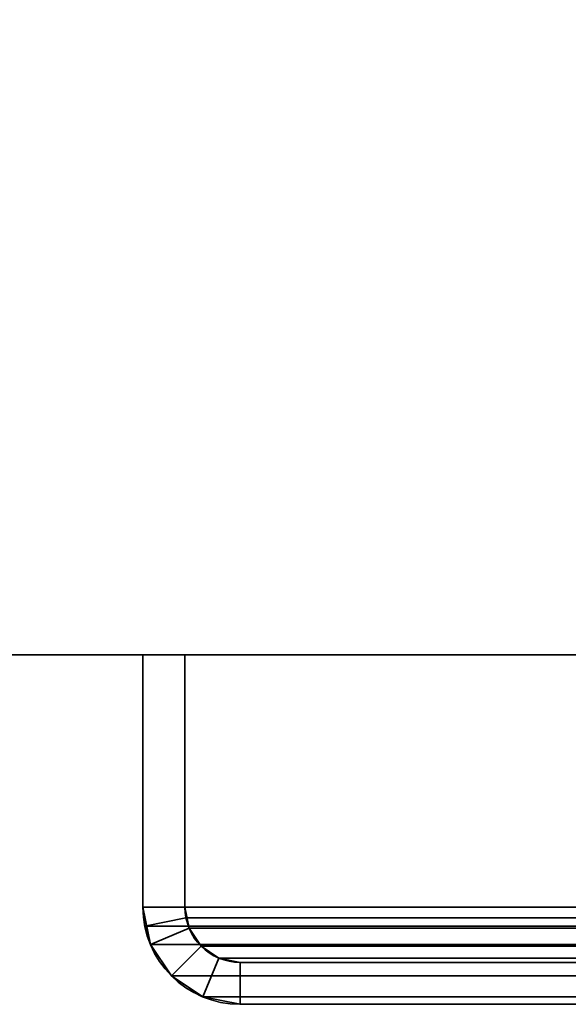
# Model space of a CAD drawing. Header units: millimetres. Extents: x -488 to 6688, y -115 to 115.
# Tile 461 of 656: x 1093 to 1109, y -25 to 3. Entities that reach past the tile are written whole.
import ezdxf

# ---------------------------------------------------------------- set-up
doc = ezdxf.new("R2010")
doc.units = ezdxf.units.MM
doc.layers.add('151', color=7, linetype='Continuous', true_color=0xffffff)

# ---------------------------------------------------------------- blocks, each defined once
blk = doc.blocks.new('UG_SURFACE_002')
at = {"layer": '151', "color": 252, "linetype": 'Continuous', "lineweight": 35}
for points in [[(962.5, -15, -10.75), (962.5, 115, -10.75), (1112.5, 115, -10.75), (1112.5, -15, -10.75)], [(2037.5, -15, 2194.25), (2037.5, 115, 2194.25), (962.5, 115, 2194.25), (962.5, -15, 2194.25)], [(2037.5, -15, 2194.25), (962.5, -15, 2194.25), (1112.5, -15, 2044.25), (1887.5, -15, 2044.25)], [(962.5, -15, 2194.25), (962.5, -15, -10.75), (1112.5, -15, -10.75), (1112.5, -15, 2044.25)]]:
    blk.add_3dface(points, dxfattribs=at)
blk = doc.blocks.new('UG_SURFACE_126')
at = {"layer": '151', "color": 252, "linetype": 'Continuous', "lineweight": 35}
for points in [[(1097, -15, 2060.25), (1097, -15, -10.75), (1097, -22.22, -10.75), (1097, -22.22, 2060.25)], [(1097, -15, 2060.25), (1098.2, -15, 2059.05), (1098.2, -15, -10.75), (1097, -15, -10.75)], [(1098.2, -22.22, 2059.05), (1098.2, -15, 2059.05), (1097, -15, 2060.25), (1097, -22.22, 2060.25)], [(1097, -22.22, -10.75), (1097, -15, -10.75), (1098.2, -15, -10.75), (1098.2, -22.22, -10.75)], [(1098.2, -15, 2059.05), (1098.2, -22.22, 2059.05), (1098.2, -22.22, -10.75), (1098.2, -15, -10.75)], [(1097, -22.22, -10.75), (1097.212, -23.284, -10.75), (1097.212, -23.284, 2060.038)], [(1097.212, -23.284, 2060.038), (1097.053, -22.762, 2060.197), (1097, -22.22, -10.75)], [(1097.053, -22.762, 2060.197), (1097, -22.22, 2060.25), (1097, -22.22, -10.75)], [(1097, -22.22, 2060.25), (1097.053, -22.762, 2060.197), (1098.23, -22.528, 2059.02), (1098.2, -22.22, 2059.05)], [(1098.2, -22.22, -10.75), (1098.32, -22.825, -10.75), (1097.212, -23.284, -10.75), (1097, -22.22, -10.75)], [(1098.2, -22.22, -10.75), (1098.23, -22.528, 2059.02), (1098.32, -22.825, 2058.93)], [(1098.2, -22.22, -10.75), (1098.2, -22.22, 2059.05), (1098.23, -22.528, 2059.02)], [(1098.32, -22.825, 2058.93), (1098.32, -22.825, -10.75), (1098.2, -22.22, -10.75)], [(1097.053, -22.762, 2060.197), (1097.212, -23.284, 2060.038), (1098.32, -22.825, 2058.93), (1098.23, -22.528, 2059.02)], [(1097.212, -23.284, 2060.038), (1097.814, -24.186, 2059.436), (1098.663, -23.337, 2058.587), (1098.32, -22.825, 2058.93)], [(1097.814, -24.186, -10.75), (1097.212, -23.284, -10.75), (1098.32, -22.825, -10.75), (1098.663, -23.337, -10.75)], [(1098.663, -23.337, 2058.587), (1098.663, -23.337, -10.75), (1098.32, -22.825, -10.75), (1098.32, -22.825, 2058.93)], [(1097.212, -23.284, 2060.038), (1097.212, -23.284, -10.75), (1097.814, -24.186, -10.75), (1097.814, -24.186, 2059.436)], [(1099.175, -23.68, 2058.075), (1098.663, -23.337, 2058.587), (1097.814, -24.186, 2059.436), (1098.716, -24.788, 2058.534)], [(1098.663, -23.337, -10.75), (1099.175, -23.68, -10.75), (1098.716, -24.788, -10.75), (1097.814, -24.186, -10.75)], [(1099.175, -23.68, 2058.075), (1099.175, -23.68, -10.75), (1098.663, -23.337, -10.75), (1098.663, -23.337, 2058.587)], [(1099.78, -23.8, 2057.47), (1099.175, -23.68, 2058.075), (1098.716, -24.788, 2058.534), (1099.78, -25, 2057.47)], [(1099.78, -25, -10.75), (1098.716, -24.788, -10.75), (1099.175, -23.68, -10.75), (1099.78, -23.8, -10.75)], [(1099.78, -23.8, 2057.47), (1099.78, -23.8, -10.75), (1099.175, -23.68, -10.75), (1099.175, -23.68, 2058.075)], [(1099.78, -23.8, 2057.47), (1134.22, -23.8, 2023.03), (1134.22, -23.8, -10.75), (1099.78, -23.8, -10.75)], [(1099.78, -25, 2057.47), (1134.22, -25, 2023.03), (1134.22, -23.8, 2023.03), (1099.78, -23.8, 2057.47)], [(1099.78, -23.8, -10.75), (1134.22, -23.8, -10.75), (1134.22, -25, -10.75), (1099.78, -25, -10.75)], [(1097.814, -24.186, 2059.436), (1097.814, -24.186, -10.75), (1098.716, -24.788, -10.75), (1098.716, -24.788, 2058.534)], [(1098.716, -24.788, 2058.534), (1098.716, -24.788, -10.75), (1099.78, -25, -10.75), (1099.78, -25, 2057.47)], [(1099.78, -25, 2057.47), (1099.78, -25, -10.75), (1134.22, -25, -10.75), (1134.22, -25, 2023.03)]]:
    blk.add_3dface(points, dxfattribs=at)
blk = doc.blocks.new('UG_SURFACE_127')
at = {"layer": '151', "color": 252, "linetype": 'Continuous', "lineweight": 35}
for points in [[(1097, -15, 2060.25), (1097, -15, -10.75), (1097, -22.22, -10.75), (1097, -22.22, 2060.25)], [(1097, -15, 2060.25), (1098.2, -15, 2059.05), (1098.2, -15, -10.75), (1097, -15, -10.75)], [(1098.2, -22.22, 2059.05), (1098.2, -15, 2059.05), (1097, -15, 2060.25), (1097, -22.22, 2060.25)], [(1097, -22.22, -10.75), (1097, -15, -10.75), (1098.2, -15, -10.75), (1098.2, -22.22, -10.75)], [(1098.2, -15, 2059.05), (1098.2, -22.22, 2059.05), (1098.2, -22.22, -10.75), (1098.2, -15, -10.75)], [(1097, -22.22, -10.75), (1097.212, -23.284, -10.75), (1097.212, -23.284, 2060.038)], [(1097.212, -23.284, 2060.038), (1097.053, -22.762, 2060.197), (1097, -22.22, -10.75)], [(1097.053, -22.762, 2060.197), (1097, -22.22, 2060.25), (1097, -22.22, -10.75)], [(1097, -22.22, 2060.25), (1097.053, -22.762, 2060.197), (1098.23, -22.528, 2059.02), (1098.2, -22.22, 2059.05)], [(1098.2, -22.22, -10.75), (1098.32, -22.825, -10.75), (1097.212, -23.284, -10.75), (1097, -22.22, -10.75)], [(1098.2, -22.22, -10.75), (1098.23, -22.528, 2059.02), (1098.32, -22.825, 2058.93)], [(1098.2, -22.22, -10.75), (1098.2, -22.22, 2059.05), (1098.23, -22.528, 2059.02)], [(1098.32, -22.825, 2058.93), (1098.32, -22.825, -10.75), (1098.2, -22.22, -10.75)], [(1097.053, -22.762, 2060.197), (1097.212, -23.284, 2060.038), (1098.32, -22.825, 2058.93), (1098.23, -22.528, 2059.02)], [(1097.212, -23.284, 2060.038), (1097.814, -24.186, 2059.436), (1098.663, -23.337, 2058.587), (1098.32, -22.825, 2058.93)], [(1097.814, -24.186, -10.75), (1097.212, -23.284, -10.75), (1098.32, -22.825, -10.75), (1098.663, -23.337, -10.75)], [(1098.663, -23.337, 2058.587), (1098.663, -23.337, -10.75), (1098.32, -22.825, -10.75), (1098.32, -22.825, 2058.93)], [(1097.212, -23.284, 2060.038), (1097.212, -23.284, -10.75), (1097.814, -24.186, -10.75), (1097.814, -24.186, 2059.436)], [(1099.175, -23.68, 2058.075), (1098.663, -23.337, 2058.587), (1097.814, -24.186, 2059.436), (1098.716, -24.788, 2058.534)], [(1098.663, -23.337, -10.75), (1099.175, -23.68, -10.75), (1098.716, -24.788, -10.75), (1097.814, -24.186, -10.75)], [(1099.175, -23.68, 2058.075), (1099.175, -23.68, -10.75), (1098.663, -23.337, -10.75), (1098.663, -23.337, 2058.587)], [(1099.78, -23.8, 2057.47), (1099.175, -23.68, 2058.075), (1098.716, -24.788, 2058.534), (1099.78, -25, 2057.47)], [(1099.78, -25, -10.75), (1098.716, -24.788, -10.75), (1099.175, -23.68, -10.75), (1099.78, -23.8, -10.75)], [(1099.78, -23.8, 2057.47), (1099.78, -23.8, -10.75), (1099.175, -23.68, -10.75), (1099.175, -23.68, 2058.075)], [(1099.78, -23.8, 2057.47), (1134.22, -23.8, 2023.03), (1134.22, -23.8, -10.75), (1099.78, -23.8, -10.75)], [(1099.78, -25, 2057.47), (1134.22, -25, 2023.03), (1134.22, -23.8, 2023.03), (1099.78, -23.8, 2057.47)], [(1099.78, -23.8, -10.75), (1134.22, -23.8, -10.75), (1134.22, -25, -10.75), (1099.78, -25, -10.75)], [(1097.814, -24.186, 2059.436), (1097.814, -24.186, -10.75), (1098.716, -24.788, -10.75), (1098.716, -24.788, 2058.534)], [(1098.716, -24.788, 2058.534), (1098.716, -24.788, -10.75), (1099.78, -25, -10.75), (1099.78, -25, 2057.47)], [(1099.78, -25, 2057.47), (1099.78, -25, -10.75), (1134.22, -25, -10.75), (1134.22, -25, 2023.03)]]:
    blk.add_3dface(points, dxfattribs=at)
blk = doc.blocks.new('UG_SURFACE_129')
at = {"layer": '151', "color": 252, "linetype": 'Continuous', "lineweight": 35}
for points in [[(1097, -15, 2060.25), (1903, -15, 2060.25), (1901.8, -15, 2059.05), (1098.2, -15, 2059.05)], [(1097, -15, 2060.25), (1097, -22.22, 2060.25), (1903, -22.22, 2060.25), (1903, -15, 2060.25)], [(1097, -22.22, 2060.25), (1097, -15, 2060.25), (1098.2, -15, 2059.05), (1098.2, -22.22, 2059.05)], [(1098.2, -15, 2059.05), (1901.8, -15, 2059.05), (1901.8, -22.22, 2059.05), (1098.2, -22.22, 2059.05)], [(1902.947, -22.762, 2060.197), (1097, -22.22, 2060.25), (1097.053, -22.762, 2060.197)], [(1902.947, -22.762, 2060.197), (1903, -22.22, 2060.25), (1097, -22.22, 2060.25)], [(1098.2, -22.22, 2059.05), (1098.23, -22.528, 2059.02), (1097.053, -22.762, 2060.197), (1097, -22.22, 2060.25)], [(1098.23, -22.528, 2059.02), (1098.2, -22.22, 2059.05), (1901.8, -22.22, 2059.05)], [(1098.23, -22.528, 2059.02), (1901.8, -22.22, 2059.05), (1901.77, -22.528, 2059.02)], [(1098.23, -22.528, 2059.02), (1098.32, -22.825, 2058.93), (1097.212, -23.284, 2060.038), (1097.053, -22.762, 2060.197)], [(1901.77, -22.528, 2059.02), (1901.68, -22.825, 2058.93), (1098.32, -22.825, 2058.93), (1098.23, -22.528, 2059.02)], [(1097.053, -22.762, 2060.197), (1097.212, -23.284, 2060.038), (1902.788, -23.284, 2060.038), (1902.947, -22.762, 2060.197)], [(1098.32, -22.825, 2058.93), (1098.663, -23.337, 2058.587), (1097.814, -24.186, 2059.436), (1097.212, -23.284, 2060.038)], [(1901.337, -23.337, 2058.587), (1098.663, -23.337, 2058.587), (1098.32, -22.825, 2058.93), (1901.68, -22.825, 2058.93)], [(1902.788, -23.284, 2060.038), (1097.212, -23.284, 2060.038), (1097.814, -24.186, 2059.436), (1902.186, -24.186, 2059.436)], [(1098.716, -24.788, 2058.534), (1097.814, -24.186, 2059.436), (1098.663, -23.337, 2058.587), (1099.175, -23.68, 2058.075)], [(1900.825, -23.68, 2058.075), (1099.175, -23.68, 2058.075), (1098.663, -23.337, 2058.587), (1901.337, -23.337, 2058.587)], [(1099.78, -25, 2057.47), (1098.716, -24.788, 2058.534), (1099.175, -23.68, 2058.075), (1099.78, -23.8, 2057.47)], [(1900.22, -23.8, 2057.47), (1099.78, -23.8, 2057.47), (1099.175, -23.68, 2058.075), (1900.825, -23.68, 2058.075)], [(1099.78, -23.8, 2057.47), (1900.22, -23.8, 2057.47), (1865.78, -23.8, 2023.03), (1134.22, -23.8, 2023.03)], [(1134.22, -25, 2023.03), (1099.78, -25, 2057.47), (1099.78, -23.8, 2057.47), (1134.22, -23.8, 2023.03)], [(1902.186, -24.186, 2059.436), (1097.814, -24.186, 2059.436), (1098.716, -24.788, 2058.534), (1901.284, -24.788, 2058.534)], [(1901.284, -24.788, 2058.534), (1098.716, -24.788, 2058.534), (1099.78, -25, 2057.47), (1900.22, -25, 2057.47)], [(1099.78, -25, 2057.47), (1134.22, -25, 2023.03), (1865.78, -25, 2023.03), (1900.22, -25, 2057.47)]]:
    blk.add_3dface(points, dxfattribs=at)

msp = doc.modelspace()

# ---------------------------------------------------------------- linework, layer by layer
at = {"layer": '151', "color": 251, "linetype": 'Continuous', "lineweight": -3, "true_color": 0x636466}
for p, q in [((962.5, -15, 2194.25), (2037.5, -15, 2194.25)), ((962.5, -15, -10.75), (1112.5, -15, -10.75)), ((1097, -15, 2060.25), (1098.2, -15, 2059.05)), ((1097, -22.22, -10.75), (1097, -15, -10.75)), ((1097, -22.22, -10.75), (1097, -15, -10.75)), ((1097, -15, 2060.25), (1097, -15, -10.75)), ((1097, -15, 2060.25), (1097, -22.22, 2060.25)), ((1097, -15, 2060.25), (1097, -22.22, 2060.25)), ((1097, -15, 2060.25), (1097, -15, -10.75)), ((1097, -15, 2060.25), (1098.2, -15, 2059.05)), ((1903, -15, 2060.25), (1097, -15, 2060.25)), ((1097, -15, -10.75), (1098.2, -15, -10.75)), ((1097, -15, 2060.25), (1098.2, -15, 2059.05)), ((1097, -15, 2060.25), (1097, -22.22, 2060.25)), ((1097, -15, -10.75), (1098.2, -15, -10.75)), ((1098.2, -15, 2059.05), (1098.2, -15, -10.75)), ((1098.2, -15, 2059.05), (1098.2, -22.22, 2059.05)), ((1098.2, -15, 2059.05), (1098.2, -22.22, 2059.05)), ((1901.8, -15, 2059.05), (1098.2, -15, 2059.05)), ((1098.2, -22.22, -10.75), (1098.2, -15, -10.75)), ((1098.2, -22.22, -10.75), (1098.2, -15, -10.75)), ((1098.2, -15, 2059.05), (1098.2, -15, -10.75)), ((1098.2, -15, 2059.05), (1098.2, -22.22, 2059.05)), ((1903, -22.22, 2060.25), (1097, -22.22, 2060.25)), ((1097, -22.22, 2060.25), (1097, -22.22, -10.75)), ((1097, -22.22, 2060.25), (1097, -22.22, -10.75)), ((1098.2, -22.22, 2059.05), (1098.2, -22.22, -10.75)), ((1901.8, -22.22, 2059.05), (1098.2, -22.22, 2059.05)), ((1098.2, -22.22, 2059.05), (1098.2, -22.22, -10.75)), ((1900.22, -23.8, 2057.47), (1099.78, -23.8, 2057.47)), ((1099.78, -23.8, 2057.47), (1134.22, -23.8, 2023.03)), ((1099.78, -23.8, 2057.47), (1099.78, -23.8, -10.75)), ((1099.78, -23.8, 2057.47), (1099.78, -23.8, -10.75)), ((1134.22, -23.8, -10.75), (1099.78, -23.8, -10.75)), ((1134.22, -23.8, -10.75), (1099.78, -23.8, -10.75)), ((1099.78, -23.8, 2057.47), (1134.22, -23.8, 2023.03)), ((1099.78, -23.8, 2057.47), (1134.22, -23.8, 2023.03)), ((1099.78, -25, 2057.47), (1099.78, -25, -10.75)), ((1099.78, -25, 2057.47), (1099.78, -25, -10.75)), ((1099.78, -25, 2057.47), (1134.22, -25, 2023.03)), ((1900.22, -25, 2057.47), (1099.78, -25, 2057.47)), ((1099.78, -25, 2057.47), (1134.22, -25, 2023.03)), ((1134.22, -25, -10.75), (1099.78, -25, -10.75)), ((1134.22, -25, -10.75), (1099.78, -25, -10.75)), ((1099.78, -25, 2057.47), (1134.22, -25, 2023.03))]:
    msp.add_line(p, q, dxfattribs=at)
at = {"layer": '151', "color": 251, "linetype": 'Continuous', "lineweight": -3, "true_color": 0x636466, "extrusion": (0, 0, -1)}
for radius in [2.78, 2.78, 1.58, 1.58]:
    msp.add_arc((-1099.78, -22.22, 10.75), radius, 270, 0, dxfattribs=at)
at = {"layer": '151', "color": 251, "linetype": 'Continuous', "lineweight": -3, "true_color": 0x636466, "extrusion": (0.707107, 6.12323e-17, 0.707107)}
for major_axis in [(-2.78, 0, 2.78), (-2.78, 0, 2.78), (-2.78, 0, 2.78), (-1.58, 0, 1.58), (-1.58, 0, 1.58), (-1.58, 0, 1.58)]:
    msp.add_ellipse((1099.78, -22.22, 2057.47), major_axis=major_axis, ratio=0.707107, start_param=0, end_param=1.570796, dxfattribs=at)

# ---------------------------------------------------------------- block references
at = {"layer": '151', "color": 251, "linetype": 'Continuous', "lineweight": -3, "true_color": 0x636466}
for name in ['UG_SURFACE_002', 'UG_SURFACE_126', 'UG_SURFACE_127', 'UG_SURFACE_129']:
    msp.add_blockref(name, (0, 0), dxfattribs=at)

doc.saveas('drawing.dxf')
